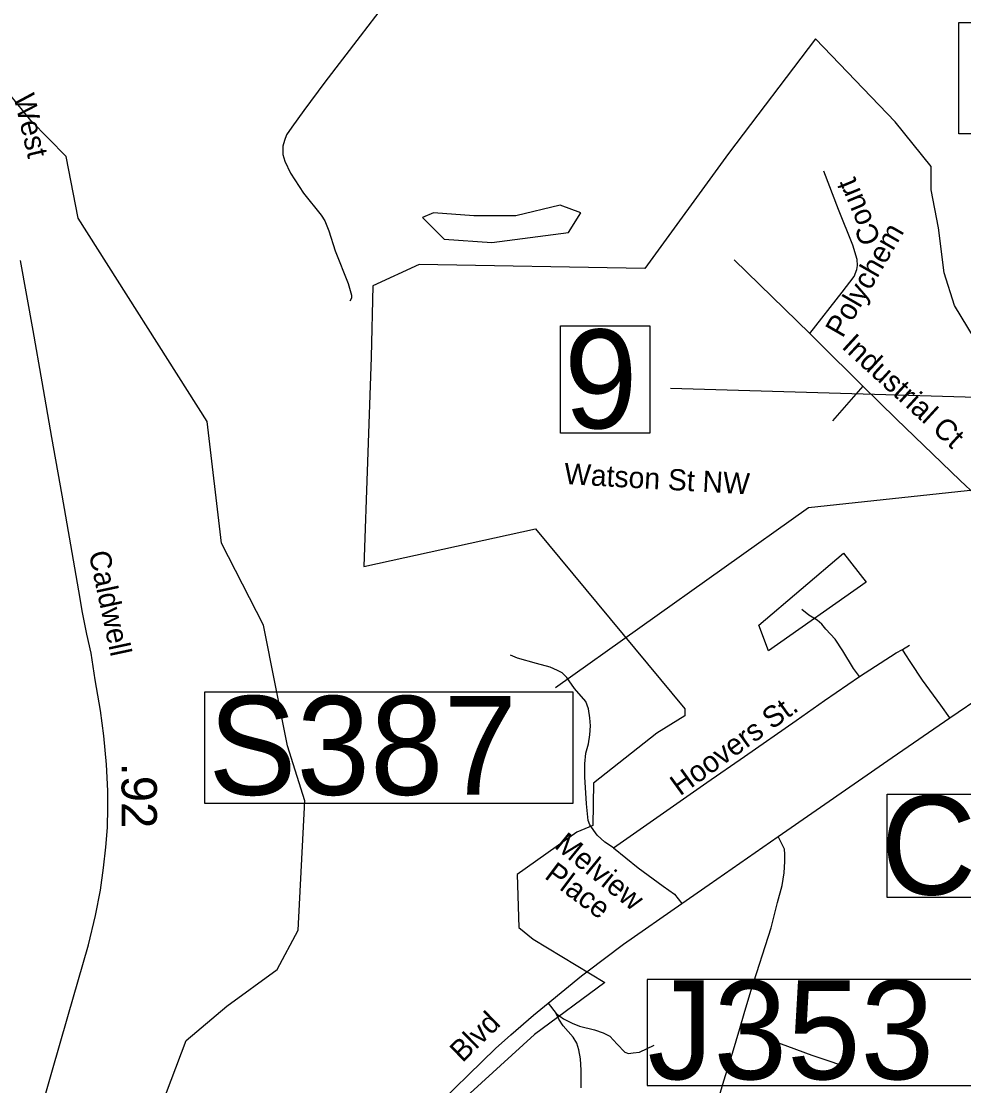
# Model space of a CAD drawing. Extents: x 1159738 to 1321356, y 736314 to 882035.
# Drawn here: x 1234408 to 1237745, y 788278 to 792048 of the extents above; entities that cross this region are included whole.
import ezdxf

# ---------------------------------------------------------------- set-up
doc = ezdxf.new("R2010")
doc.units = 0
for name, color, linetype in [('Exist Boundary Political City Limit New', 7, 'Continuous'), ('Exist Boundary Political City Limit New Hole', 7, 'Continuous'), ('Exist Hydrographic Creek Single Shore', 7, 'Continuous'), ('Exist Hydrographic Misc Water Feature', 7, 'Continuous'), ('Exist Road Non-System Structure Non-Sys Other CELL', 7, 'Continuous'), ('Exist Road Non-System Structure Non-Sys Other Number Label', 7, 'Continuous'), ('Exist Road Non-System Type 51', 7, 'Continuous'), ('Exist Road Non-System Type 51 Label', 7, 'Continuous'), ('Exist Road Primary NC Structure Ovrhead Sign Number Label', 7, 'Continuous'), ('Exist Road Primary US Label', 7, 'Continuous'), ('Exist Road Primary US Structure Cantilever Sign Number Label', 7, 'Continuous'), ('Exist Road Primary US UnDivided 4 Lane Attributed', 7, 'Continuous'), ('Exist Road Secondary Mileage Hundredths English Label', 7, 'Continuous'), ('Exist Road Secondary Structure Culvert Number Label', 7, 'Continuous'), ('Exist Road Secondary Structure Standard Bridge Number Label', 7, 'Continuous'), ('Exist Road Secondary Type 51 Attributed', 7, 'Continuous'), ('Exist Road Secondary Type 51 Label', 7, 'Continuous'), ('Map Preparation Boundary City Limit Buffer Line', 7, 'Continuous')]:
    doc.layers.add(name, color=color, linetype=linetype)

msp = doc.modelspace()

# ---------------------------------------------------------------- linework, layer by layer
at = {"layer": 'Exist Boundary Political City Limit New'}
msp.add_lwpolyline([(1237783.4, 790923.9), (1237712.4, 791040.6), (1237675.4, 791157.2), (1237655.5, 791316.6), (1237629.9, 791450.3), (1237629.9, 791532.8), (1237502, 791692.1), (1237220.5, 791985.2), (1236911.9, 791578.9), (1236616.2, 791172), (1235817.4, 791186.2), (1235652.5, 791110.9), (1235646.8, 790857.7), (1235620.6, 790116.4), (1236228.9, 790250.2), (1236757.7, 789612.8), (1236757.7, 789587.2), (1236658.9, 789526), (1236434.3, 789349.6), (1236431.4, 789198.8), (1236374.6, 789176), (1236164.2, 789025.2), (1236169.9, 788837.4), (1236220.8, 788796.2), (1236473.9, 788642.5), (1236224.7, 788458.7), (1235957.5, 788214.1)], dxfattribs=at)
at = {"layer": 'Exist Boundary Political City Limit New Hole'}
for p, q in [((1237019, 789908.6), (1237319.6, 790163.4)), ((1237319.6, 790163.4), (1237399.3, 790060.8)), ((1237399.3, 790060.8), (1237053.2, 789817.4)), ((1237053.2, 789817.4), (1237019, 789908.6))]:
    msp.add_line(p, q, dxfattribs=at)
at = {"layer": 'Exist Hydrographic Creek Single Shore'}
msp.add_lwpolyline([(1234564.5, 786464.6), (1234549.2, 786544.7), (1234598, 787020.3), (1234848.9, 788060), (1234991.9, 788437.9), (1235135.4, 788558.7), (1235313.7, 788689.2), (1235388.1, 788828.8), (1235412, 789286.9), (1235350.8, 789481.3), (1235266, 789909), (1235117, 790199.3), (1235066.4, 790630.7), (1234609.6, 791349.8), (1234567, 791568.2), (1234441.9, 791696), (1234343.1, 791818.9), (1234252.6, 791827.5), (1234228.4, 791928.6), (1234197.6, 792024)], dxfattribs=at)
at = {"layer": 'Exist Hydrographic Misc Water Feature'}
msp.add_lwpolyline([(1235829.2, 791352.2), (1235905, 791276.4), (1236074, 791264.7), (1236345, 791299.7), (1236388.7, 791369.7), (1236315.8, 791395.9), (1236158.5, 791358), (1236009.9, 791358), (1235867.1, 791369.7), (1235829.2, 791352.2)], dxfattribs=at)
at = {"layer": 'Exist Road Non-System Structure Non-Sys Other CELL'}
msp.add_lwpolyline([(1237869.9, 788654.3), (1236624.6, 788654.3), (1236624.6, 788278.8), (1237869.9, 788278.8)], close=True, dxfattribs=at)
at = {"layer": 'Exist Road Non-System Type 51'}
for p, q in [((1237200.1, 790941.9), (1236931.7, 791203.1)), ((1237387.6, 790755.1), (1237279.9, 790632.9))]:
    msp.add_line(p, q, dxfattribs=at)
for points in [[(1235408.8, 791731.6), (1235365.4, 791672.6), (1235347.1, 791644.9), (1235339.5, 791625.4), (1235333.7, 791605.2), (1235334.2, 791591.6), (1235333.7, 791575.7), (1235341.3, 791552.8), (1235361.3, 791510.3), (1235406.7, 791439), (1235470.1, 791360.9), (1235483.1, 791340.3), (1235496.6, 791304.9), (1235519, 791234.2), (1235566, 791119.2), (1235577.8, 791077.9), (1235576.7, 791067.4), (1235571.4, 791056.2)], [(1237200.1, 790941.9), (1237314.8, 791087.9), (1237357.3, 791143.8), (1237366.5, 791168.2), (1237368.3, 791182.9), (1237367.9, 791204.2), (1237352.7, 791254.2), (1237302.1, 791381.2), (1237249.7, 791517.3)], [(1237387.6, 790755.1), (1237229.5, 790912.5), (1237200.1, 790941.9)], [(1237898.6, 790264.8), (1237732.9, 790421.7), (1237505.3, 790639.6), (1237387.6, 790755.1)], [(1237375.4, 789726.4), (1237354.9, 789755.3), (1237316.9, 789818.4), (1237290.3, 789858.6), (1237256.9, 789895.1), (1237242.5, 789911.8), (1237226.5, 789927), (1237196.9, 789944.5), (1237171.8, 789964.3)], [(1236505, 789120.4), (1236622.6, 789202.4), (1236835.3, 789351.1), (1236969.1, 789444.1), (1237152.1, 789570.8), (1237251.4, 789641.8), (1237375.4, 789726.4), (1237506, 789811), (1237528.6, 789822.3)], [(1237528.6, 789822.3), (1237553.1, 789837.4)], [(1237695.3, 789580), (1237663.8, 789625), (1237598.9, 789713.5), (1237557.7, 789776.4), (1237537.4, 789807.2), (1237528.6, 789822.3)], [(1236505, 789120.4), (1236474, 789140.4), (1236447.3, 789164.5), (1236421.3, 789201), (1236414.8, 789217.3), (1236408.9, 789275.9), (1236403.7, 789371), (1236403, 789417.6), (1236406.9, 789455.4), (1236416, 789488.7), (1236421.3, 789519.9), (1236423.9, 789552.5), (1236421.3, 789580.5), (1236416.7, 789612.7), (1236406.9, 789638.1), (1236367.2, 789684.4), (1236339.9, 789723.5), (1236322.9, 789739.8), (1236306.6, 789748.3), (1236281.2, 789760), (1236232.4, 789772.4), (1236164.7, 789791.9), (1236140.7, 789802.9)], [(1236952, 788479.8), (1236967.5, 788533), (1236991.3, 788612.2), (1237063.5, 788836.2), (1237086.1, 788926.9), (1237102.5, 788986.6), (1237109.4, 789031.8), (1237111.9, 789072.1), (1237111.3, 789097.8), (1237110.6, 789114.8), (1237087.4, 789160.7)], [(1236505, 789120.4), (1236591.7, 789048.7), (1236680.2, 788984), (1236720.4, 788956.3), (1236746.6, 788922.7)], [(1236273, 788570.4), (1236301.9, 788533.3)], [(1236390.1, 788270.4), (1236390.1, 788332.3), (1236387.7, 788372.5), (1236382.3, 788404.9), (1236375.1, 788427.8), (1236362, 788449.8), (1236327.2, 788490), (1236310.9, 788512.8), (1236301.9, 788533.3)], [(1236301.9, 788533.3), (1236328.2, 788513.9), (1236358.2, 788499.5), (1236384.6, 788488.7), (1236437.5, 788474.9), (1236468.1, 788465.3), (1236492.1, 788452.7), (1236517.3, 788425), (1236545.5, 788396.2), (1236558.1, 788392), (1236574.9, 788393.8), (1236596.6, 788396.2), (1236649.4, 788420.8)], [(1236561.1, 787701.8), (1236585.4, 787723.6), (1236633.2, 787771.3), (1236657, 787796.5), (1236677.1, 787822.2), (1236711.7, 787868.1), (1236743, 787915.6), (1236776.9, 787973.4), (1236803.3, 788026.8), (1236827.2, 788080.2), (1236848.5, 788138.3), (1236869.2, 788206.2), (1236895.6, 788294.8), (1236926.2, 788392.4), (1236952, 788479.8)], [(1236952, 788479.8), (1237035.4, 788449.4), (1237207.5, 788385.3), (1237281, 788361.5), (1237317.1, 788348)]]:
    msp.add_lwpolyline(points, dxfattribs=at)
at = {"layer": 'Exist Road Primary NC Structure Ovrhead Sign Number Label'}
msp.add_lwpolyline([(1237727.5, 792043.6), (1239030.1, 792043.6), (1239030.1, 791648.7), (1237727.5, 791648.7)], close=True, dxfattribs=at)
at = {"layer": 'Exist Road Primary US Structure Cantilever Sign Number Label'}
msp.add_lwpolyline([(1239178, 790536.6), (1237195.8, 790324.2), (1236299.1, 789687.1)], dxfattribs=at)
msp.add_lwpolyline([(1235057.9, 789672.2), (1236360.5, 789672.2), (1236360.5, 789277.2), (1235057.9, 789277.2)], close=True, dxfattribs=at)
at = {"layer": 'Exist Road Primary US UnDivided 4 Lane Attributed'}
for points in [[(1236410.6, 788681), (1236540.1, 788779), (1236746.6, 788922.7), (1236843.1, 788990.3), (1237087.4, 789160.7), (1237491.6, 789439.5), (1237695.3, 789580), (1237817.8, 789662.8), (1237913.9, 789731.8), (1238006.4, 789793.5), (1238164.6, 789901.5), (1238332.4, 790007.2), (1238478.3, 790094.2), (1238685.2, 790205.5), (1238819.1, 790276.5), (1238912.2, 790326.9), (1239062.8, 790401.1), (1239095.6, 790418.9), (1239180.2, 790454.8)], [(1234874.1, 786913.4), (1234978.6, 787064.8), (1235072.9, 787205.1), (1235218.7, 787412), (1235351.3, 787596.8), (1235508.4, 787797.7), (1235651.7, 787964.9), (1235739.3, 788062.2), (1235847.9, 788175.6), (1236087.2, 788409.5), (1236141.1, 788457.4), (1236222.1, 788527), (1236273, 788570.4), (1236391.4, 788666.6), (1236410.6, 788681)]]:
    msp.add_lwpolyline(points, dxfattribs=at)
at = {"layer": 'Exist Road Secondary Structure Culvert Number Label'}
msp.add_lwpolyline([(1237473.3, 789309.6), (1238756.2, 789309.6), (1238756.2, 788944.6), (1237473.3, 788944.6)], close=True, dxfattribs=at)
at = {"layer": 'Exist Road Secondary Structure Standard Bridge Number Label'}
msp.add_line((1239163.1, 790673.8), (1236706.4, 790747.3), dxfattribs=at)
msp.add_lwpolyline([(1236317, 790968.5), (1236633.9, 790968.5), (1236633.9, 790589.1), (1236317, 790589.1)], close=True, dxfattribs=at)
at = {"layer": 'Exist Road Secondary Type 51 Attributed'}
for points in [[(1235463.6, 793317.6), (1235489.6, 793283.5), (1235509.5, 793255.1), (1235522.1, 793228), (1235652.2, 792966), (1235720.2, 792816.2), (1235809.3, 792656), (1235835.8, 792609.3), (1235864.7, 792552), (1235894, 792489.4), (1235909.9, 792444.3), (1235911.1, 792427.4), (1235911.1, 792413.5), (1235906.8, 792396), (1235898.4, 792374.9), (1235871.3, 792333.6), (1235688.9, 792101.7), (1235607.7, 791994.7), (1235482.9, 791832.5), (1235408.8, 791731.6)], [(1234468.1, 788156.7), (1234516.4, 788325.2), (1234572.9, 788522.3), (1234646, 788776.8), (1234670.9, 788880.3), (1234688.3, 788970.3), (1234699.6, 789048.8), (1234707.9, 789122.8), (1234713.2, 789191.5), (1234713.9, 789261.7), (1234713.9, 789321.8), (1234709.4, 789415.4), (1234700.3, 789516.6), (1234688.2, 789606.6), (1234670.1, 789714.6), (1234655.8, 789809.7), (1234640.7, 789876.9), (1234624.9, 789954.1), (1234612.1, 790030.3), (1234583.1, 790193), (1234552.4, 790369.4), (1234515.6, 790573.3), (1234481.4, 790770.1), (1234449.9, 790952.6), (1234405.2, 791200.2)]]:
    msp.add_lwpolyline(points, dxfattribs=at)
at = {"layer": 'Map Preparation Boundary City Limit Buffer Line'}
msp.add_lwpolyline([(1237783.4, 790923.9), (1237712.4, 791040.6), (1237675.4, 791157.2), (1237655.5, 791316.6), (1237629.9, 791450.3), (1237629.9, 791532.8), (1237502, 791692.1), (1237220.5, 791985.2), (1236911.9, 791578.9), (1236616.2, 791172), (1235817.4, 791186.2), (1235652.5, 791110.9), (1235646.8, 790857.7), (1235620.6, 790116.4), (1236228.9, 790250.2), (1236757.7, 789612.8), (1236757.7, 789587.2), (1236658.9, 789526), (1236434.3, 789349.6), (1236431.4, 789198.8), (1236374.6, 789176), (1236164.2, 789025.2), (1236169.9, 788837.4), (1236220.8, 788796.2), (1236473.9, 788642.5), (1236224.7, 788458.7), (1235957.5, 788214.1)], dxfattribs=at)

# ---------------------------------------------------------------- texts
at = {"layer": 'Exist Road Non-System Structure Non-Sys Other Number Label'}
msp.add_text('J353', height=350, dxfattribs=at).set_placement((1236625.1, 788300.4))
at = {"layer": 'Exist Road Non-System Type 51 Label'}
for s, rotation, p in [('Court', 112.6373, (1237453.3, 791273.6)), ('Polychem', 60.0129, (1237315.9, 790922.9)), ('Industrial Ct', 317.4942, (1237309.4, 790892.2)), ('Watson St NW', 356.8095, (1236328.6, 790408.6)), ('Hoovers St.', 35.8572, (1236740.4, 789301.9)), ('Melview', 320.886, (1236292.5, 789122.1)), ('Place', 323.1103, (1236256.9, 789014.6))]:
    msp.add_text(s, height=75, rotation=rotation, dxfattribs=at).set_placement(p)
at = {"layer": 'Exist Road Primary US Label'}
msp.add_text('Blvd', height=75, rotation=44.3495, dxfattribs=at).set_placement((1235970, 788357.2))
at = {"layer": 'Exist Road Primary US Structure Cantilever Sign Number Label'}
msp.add_text('S387', height=350, dxfattribs=at).set_placement((1235070.4, 789307.8))
at = {"layer": 'Exist Road Secondary Mileage Hundredths English Label'}
msp.add_text('.92', height=125, rotation=270.0446, dxfattribs=at).set_placement((1234763, 789421.7))
at = {"layer": 'Exist Road Secondary Structure Culvert Number Label'}
msp.add_text('C356', height=350, dxfattribs=at).set_placement((1237451.1, 788954.3))
at = {"layer": 'Exist Road Secondary Structure Standard Bridge Number Label'}
msp.add_text('9', height=350, dxfattribs=at).set_placement((1236329.6, 790605.9))
at = {"layer": 'Exist Road Secondary Type 51 Label'}
for s, rotation, p in [('West', 283.197, (1234380.2, 791781.2)), ('Caldwell', 282.1168, (1234646.2, 790164.4))]:
    msp.add_text(s, height=75, rotation=rotation, dxfattribs=at).set_placement(p)

doc.saveas('drawing.dxf')
